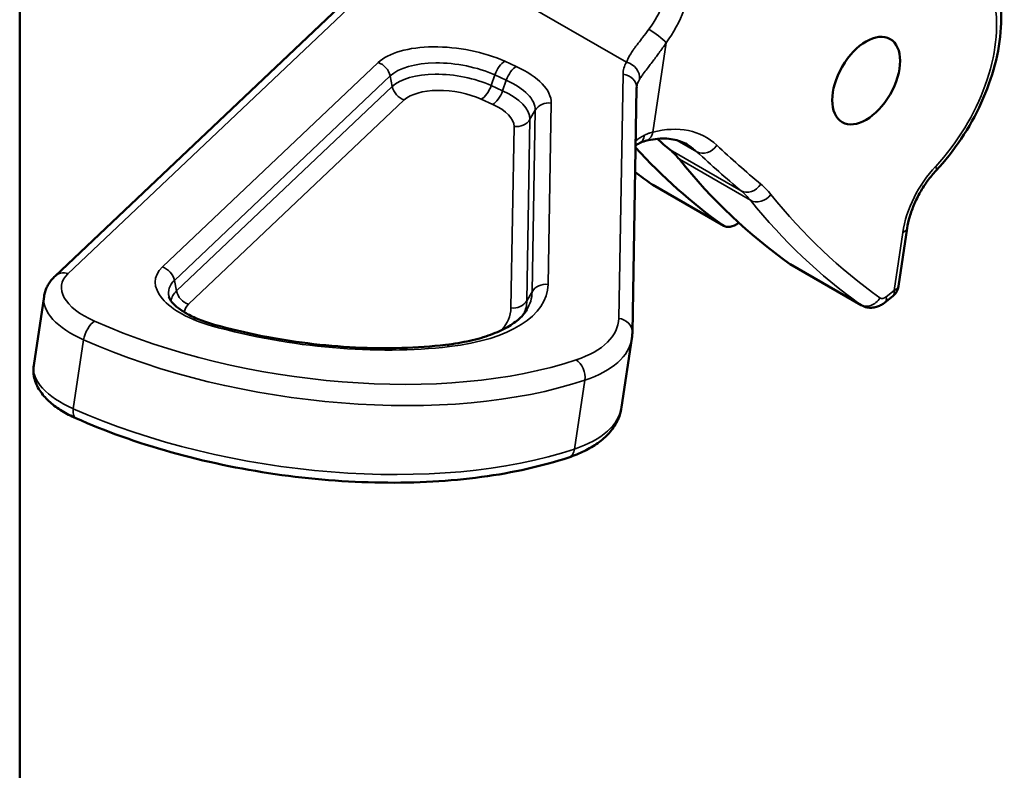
# Model space of a CAD drawing. Header units: millimetres. Extents: x 0 to 14369, y -869 to 2970.
# Tile 572 of 656: x 3892 to 3923, y 1322 to 1345. Entities that reach past the tile are written whole.
import ezdxf

# ---------------------------------------------------------------- set-up
doc = ezdxf.new("R2010")
doc.units = ezdxf.units.MM
doc.header["$LTSCALE"] = 10
doc.layers.add('Sichtbar (ISO)', color=7, linetype='Continuous', lineweight=50)
doc.layers.add('Sichtbar schmal (ISO)', color=7, linetype='Continuous', lineweight=35)

msp = doc.modelspace()

# ---------------------------------------------------------------- linework, layer by layer
at = {"layer": 'Sichtbar (ISO)'}
for p, q in [((3891.842, 1349.564), (3891.842, 1211.913)), ((3903.245, 1347.053), (3892.971, 1337.316)), ((3911.366, 1335.519), (3911.502, 1343.307)), ((3912.014, 1340.225), (3914.276, 1338.918)), ((3920.123, 1338.838), (3919.846, 1336.989)), ((3916.398, 1337.693), (3918.66, 1336.387)), ((3892.288, 1334.469), (3892.617, 1336.664)), ((3919.664, 1336.672), (3919.411, 1336.471)), ((3911.022, 1333.133), (3911.351, 1335.328))]:
    msp.add_line(p, q, dxfattribs=at)
msp.add_arc((3919.352, 1337.063), 0.5, 308.5472, 351.4809, dxfattribs=at)
msp.add_ellipse((3918.816, 1343.548), major_axis=(0.765, 1.325), ratio=0.57735, dxfattribs=at)
for centre, major_axis, start_param, end_param in [((3967.353, 1424.593), (-50, -86.603), 6.172981, 6.182252), ((3940.595, 1381.372), (-25, -43.301), 6.100484, 6.228031), ((3909.282, 1336.345), (3, 5.196), 6.063247, 6.182252), ((3942.716, 1380.147), (-25, -43.301), 6.063247, 6.228031), ((3914.676, 1339.611), (-0.4, -0.693), 6.228031, 7.218399), ((3916.798, 1338.386), (-0.4, -0.693), 6.228031, 6.283185)]:
    msp.add_ellipse(centre, major_axis=major_axis, ratio=0.57735, start_param=start_param, end_param=end_param, dxfattribs=at)
for points, knots in [([(3921.042, 1340.676), (3921.331, 1340.984), (3921.602, 1341.326), (3922.087, 1342.055), (3922.303, 1342.442), (3922.665, 1343.237), (3922.811, 1343.643), (3923.024, 1344.451), (3923.09, 1344.851), (3923.135, 1345.622), (3923.114, 1345.992), (3923.044, 1346.336)], [3.737293, 3.737293, 3.737293, 3.737293, 4.012711, 4.012711, 4.288128, 4.288128, 4.563546, 4.563546, 4.838964, 4.838964, 5.114381, 5.114381, 5.114381, 5.114381]), ([(3911.502, 1343.307), (3911.502, 1343.309), (3911.502, 1343.311), (3911.502, 1343.316), (3911.502, 1343.318), (3911.503, 1343.322), (3911.503, 1343.324), (3911.503, 1343.329), (3911.503, 1343.331), (3911.504, 1343.335), (3911.504, 1343.337), (3911.504, 1343.339)], [5.86376614, 5.86376614, 5.86376614, 5.86376614, 5.87589713, 5.87589713, 5.88802813, 5.88802813, 5.90015912, 5.90015912, 5.91229012, 5.91229012, 5.92442111, 5.92442111, 5.92442111, 5.92442111]), ([(3911.788, 1341.625), (3911.896, 1341.653), (3912.001, 1341.672), (3912.203, 1341.697), (3912.301, 1341.702), (3912.486, 1341.698), (3912.575, 1341.689), (3912.743, 1341.659), (3912.822, 1341.637), (3912.974, 1341.582), (3913.046, 1341.549), (3913.114, 1341.51)], [0.0777521, 0.0777521, 0.0777521, 0.0777521, 0.1800986, 0.1800986, 0.2824452, 0.2824452, 0.3847917, 0.3847917, 0.4871382, 0.4871382, 0.5894848, 0.5894848, 0.5894848, 0.5894848]), ([(3921.042, 1340.676), (3920.95, 1340.577), (3920.86, 1340.469), (3920.691, 1340.239), (3920.612, 1340.117), (3920.468, 1339.865), (3920.403, 1339.735), (3920.292, 1339.474), (3920.244, 1339.342), (3920.169, 1339.084), (3920.141, 1338.958), (3920.123, 1338.838)], [0.5957004, 0.5957004, 0.5957004, 0.5957004, 0.7924773, 0.7924773, 0.9892542, 0.9892542, 1.1860312, 1.1860312, 1.3828081, 1.3828081, 1.579585, 1.579585, 1.579585, 1.579585]), ([(3912.014, 1340.225), (3912.01, 1340.227), (3912.007, 1340.228), (3912, 1340.232), (3911.997, 1340.234), (3911.991, 1340.238), (3911.987, 1340.241), (3911.981, 1340.245), (3911.978, 1340.247), (3911.972, 1340.251), (3911.968, 1340.253), (3911.965, 1340.256)], [3.73107742, 3.73107742, 3.73107742, 3.73107742, 3.74210834, 3.74210834, 3.75313927, 3.75313927, 3.76417019, 3.76417019, 3.77520111, 3.77520111, 3.78623203, 3.78623203, 3.78623203, 3.78623203]), ([(3892.971, 1337.316), (3892.935, 1337.282), (3892.901, 1337.246), (3892.837, 1337.171), (3892.807, 1337.131), (3892.753, 1337.047), (3892.728, 1337.003), (3892.684, 1336.911), (3892.666, 1336.863), (3892.636, 1336.765), (3892.624, 1336.715), (3892.617, 1336.664)], [0.0136287, 0.0136287, 0.0136287, 0.0136287, 0.0826558, 0.0826558, 0.1516829, 0.1516829, 0.22071, 0.22071, 0.2897371, 0.2897371, 0.3587642, 0.3587642, 0.3587642, 0.3587642]), ([(3896.599, 1336.655), (3896.606, 1336.628), (3896.623, 1336.585), (3896.701, 1336.475), (3896.761, 1336.409), (3896.924, 1336.27), (3897.027, 1336.198), (3897.269, 1336.058), (3897.408, 1335.991), (3897.711, 1335.867), (3897.876, 1335.811), (3898.049, 1335.763)], [0.548388, 0.548388, 0.548388, 0.548388, 0.772507, 0.772507, 0.996626, 0.996626, 1.220744, 1.220744, 1.444863, 1.444863, 1.668981, 1.668981, 1.668981, 1.668981]), ([(3919.411, 1336.471), (3919.379, 1336.445), (3919.345, 1336.421), (3919.268, 1336.378), (3919.226, 1336.358), (3919.133, 1336.326), (3919.082, 1336.314), (3918.969, 1336.304), (3918.908, 1336.305), (3918.783, 1336.33), (3918.719, 1336.353), (3918.66, 1336.387)], [2.7578862, 2.7578862, 2.7578862, 2.7578862, 2.9525245, 2.9525245, 3.1471627, 3.1471627, 3.3418009, 3.3418009, 3.5364392, 3.5364392, 3.7310774, 3.7310774, 3.7310774, 3.7310774]), ([(3905.415, 1335.124), (3905.687, 1335.155), (3905.945, 1335.198), (3906.426, 1335.306), (3906.648, 1335.371), (3907.05, 1335.518), (3907.229, 1335.6), (3907.536, 1335.775), (3907.664, 1335.867), (3907.869, 1336.053), (3907.945, 1336.145), (3907.999, 1336.235)], [2.4598198, 2.4598198, 2.4598198, 2.4598198, 2.6300023, 2.6300023, 2.8001849, 2.8001849, 2.9703675, 2.9703675, 3.14055, 3.14055, 3.3107326, 3.3107326, 3.3107326, 3.3107326]), ([(3898.049, 1335.763), (3898.527, 1335.63), (3899.019, 1335.514), (3900.016, 1335.316), (3900.522, 1335.235), (3901.534, 1335.109), (3902.041, 1335.065), (3903.042, 1335.016), (3903.536, 1335.011), (3904.498, 1335.039), (3904.966, 1335.072), (3905.415, 1335.124)], [1.6689811, 1.6689811, 1.6689811, 1.6689811, 1.8271488, 1.8271488, 1.9853166, 1.9853166, 2.1434843, 2.1434843, 2.3016521, 2.3016521, 2.4598198, 2.4598198, 2.4598198, 2.4598198]), ([(3911.351, 1335.328), (3911.352, 1335.341), (3911.354, 1335.353), (3911.357, 1335.379), (3911.359, 1335.391), (3911.361, 1335.417), (3911.362, 1335.43), (3911.364, 1335.455), (3911.365, 1335.468), (3911.366, 1335.493), (3911.366, 1335.506), (3911.366, 1335.519)], [3.50035685, 3.50035685, 3.50035685, 3.50035685, 3.51248784, 3.51248784, 3.52461883, 3.52461883, 3.53674983, 3.53674983, 3.54888082, 3.54888082, 3.56101181, 3.56101181, 3.56101181, 3.56101181]), ([(3892.288, 1334.469), (3892.265, 1334.317), (3892.278, 1334.161), (3892.36, 1333.874), (3892.427, 1333.742), (3892.595, 1333.502), (3892.696, 1333.393), (3892.923, 1333.192), (3893.05, 1333.101), (3893.325, 1332.931), (3893.474, 1332.854), (3893.632, 1332.784)], [0.358764, 0.358764, 0.358764, 0.358764, 0.564656, 0.564656, 0.770547, 0.770547, 0.976439, 0.976439, 1.18233, 1.18233, 1.388222, 1.388222, 1.388222, 1.388222]), ([(3909.338, 1331.535), (3909.514, 1331.593), (3909.68, 1331.661), (3909.99, 1331.813), (3910.134, 1331.898), (3910.398, 1332.089), (3910.517, 1332.194), (3910.726, 1332.427), (3910.814, 1332.555), (3910.951, 1332.831), (3910.999, 1332.98), (3911.022, 1333.133)], [2.767398, 2.767398, 2.767398, 2.767398, 2.9139898, 2.9139898, 3.0605815, 3.0605815, 3.2071733, 3.2071733, 3.3537651, 3.3537651, 3.5003568, 3.5003568, 3.5003568, 3.5003568]), ([(3893.632, 1332.784), (3894.568, 1332.367), (3895.59, 1332.003), (3897.734, 1331.403), (3898.856, 1331.166), (3901.119, 1330.838), (3902.259, 1330.747), (3904.477, 1330.715), (3905.553, 1330.775), (3907.567, 1331.045), (3908.503, 1331.255), (3909.338, 1331.535)], [1.388222, 1.388222, 1.388222, 1.388222, 1.664057, 1.664057, 1.939892, 1.939892, 2.215727, 2.215727, 2.491563, 2.491563, 2.767398, 2.767398, 2.767398, 2.767398])]:
    msp.add_open_spline(points, degree=3, knots=knots, dxfattribs=at)
for points in [[(3911.47, 1341.485), (3911.506, 1341.507), (3911.545, 1341.529), (3911.588, 1341.551)], [(3911.788, 1341.625), (3911.714, 1341.606), (3911.647, 1341.581), (3911.588, 1341.551)], [(3911.455, 1340.633), (3911.623, 1340.504), (3911.793, 1340.378), (3911.965, 1340.256)]]:
    msp.add_open_spline(points, degree=3, dxfattribs=at)
at = {"layer": 'Sichtbar schmal (ISO)'}
for p, q in [((3904.627, 1347.912), (3911.176, 1344.131)), ((3893.38, 1337.392), (3903.654, 1347.129)), ((3912.018, 1341.906), (3912.445, 1344.754)), ((3903.263, 1344.122), (3896.388, 1337.605)), ((3907.665, 1343.996), (3907.301, 1344.162)), ((3896.771, 1337.179), (3903.647, 1343.695)), ((3903.647, 1343.695), (3903.715, 1343.358)), ((3906.868, 1343.389), (3906.985, 1343.728)), ((3906.985, 1343.728), (3907.349, 1343.562)), ((3911.068, 1343.755), (3910.932, 1335.967)), ((3903.715, 1343.358), (3896.839, 1336.842)), ((3907.232, 1343.224), (3906.868, 1343.389)), ((3907.349, 1343.562), (3907.232, 1343.224)), ((3906.552, 1342.956), (3906.916, 1342.79)), ((3897.222, 1336.415), (3904.098, 1342.931)), ((3908.68, 1337.049), (3908.781, 1342.834)), ((3908.003, 1336.531), (3908.103, 1342.316)), ((3908.103, 1342.316), (3908.272, 1342.601)), ((3908.272, 1342.601), (3908.171, 1336.816)), ((3907.594, 1342.083), (3907.494, 1336.298)), ((3913.423, 1341.28), (3912.795, 1341.643)), ((3914.832, 1340.033), (3912.569, 1341.34)), ((3915.127, 1339.731), (3912.864, 1341.038)), ((3914.255, 1338.932), (3911.992, 1340.238)), ((3919.982, 1338.708), (3919.706, 1336.859)), ((3918.639, 1336.401), (3916.376, 1337.707)), ((3896.839, 1336.842), (3896.771, 1337.179)), ((3908.171, 1336.816), (3908.003, 1336.531)), ((3919.706, 1336.859), (3919.453, 1336.658)), ((3893.551, 1333.084), (3893.88, 1335.279)), ((3909.853, 1333.997), (3909.524, 1331.801))]:
    msp.add_line(p, q, dxfattribs=at)
for centre, major_axis, ratio, start_param, end_param in [((3911.104, 1346.081), (1, 1.732), 0.57735, 4.519834, 4.999029), ((3911.457, 1345.877), (1.25, 2.165), 0.57735, 4.519834, 4.999029), ((3919.793, 1343.483), (-2.25, -3.897), 0.57735, 1.185185, 2.562273), ((3912.092, 1344.958), (0.402, -0.297), 0.156251, 0.624301, 2.195097), ((3905.727, 1343.326), (-2.684, 0.402), 0.459864, 4.156241, 5.93805), ((3903.198, 1343.682), (-0.344, 0.363), 0.835624, 4.069348, 5.291079), ((3905.683, 1343.037), (-2.219, 0.332), 0.459864, 4.156241, 5.93805), ((3907.235, 1343.723), (-0.207, -0.455), 0.468786, 3.689163, 4.910893), ((3907.599, 1343.557), (0.207, 0.455), 0.468786, 0.54757, 1.7693), ((3906.09, 1343.16), (2.684, -0.402), 0.459864, 0.060655, 1.014648), ((3914.537, 1343.334), (-3.461, 0.518), 0.459864, 6.101654, 6.34384), ((3911.11, 1343.692), (0.432, -0.252), 0.873398, 0.335438, 1.906234), ((3905.638, 1342.736), (-2.096, 0.314), 0.459864, 4.156241, 5.93805), ((3911.002, 1343.316), (0.5, -0.009), 0.886356, 0, 1.454275), ((3914.471, 1342.895), (-2.967, 0.444), 0.459864, 6.101654, 6.283185), ((3904.163, 1343.37), (-0.344, 0.363), 0.835624, 0.927755, 2.149486), ((3906.618, 1343.395), (-0.207, -0.455), 0.468786, 0.54757, 1.7693), ((3906.047, 1342.871), (2.219, -0.332), 0.459864, 0.060655, 1.014648), ((3905.595, 1342.447), (-1.632, 0.244), 0.459864, 4.156241, 5.93805), ((3906.982, 1343.229), (0.207, 0.455), 0.468786, 3.689163, 4.910893), ((3906.002, 1342.571), (2.096, -0.314), 0.459864, 0.060655, 1.014648), ((3905.959, 1342.282), (1.632, -0.244), 0.459864, 0.060655, 1.014648), ((3908.715, 1342.394), (-0.5, 0.009), 0.886356, 4.595867, 5.817598), ((3907.66, 1342.522), (-0.5, 0.009), 0.886356, 1.454275, 2.676005), ((3910.967, 1336.975), (2.75, 4.763), 0.57735, 6.150112, 6.794918), ((3914.142, 1340.699), (-2.967, 0.444), 0.459864, 5.711612, 5.895849), ((3911.36, 1341.996), (0.227, -0.445), 0.746844, 6.283185, 7.090377), ((3911.665, 1342.11), (0.123, -0.485), 0.711901, 0, 0.9651), ((3910.614, 1337.179), (2.5, 4.33), 0.57735, 6.150112, 6.283185), ((3913.704, 1341.69), (-0.341, -0.365), 0.809278, 0.185482, 1.756278), ((3969.969, 1423.082), (-49.75, -86.17), 0.57735, 6.150112, 6.182252), ((3969.615, 1423.287), (-50, -86.603), 0.57735, 6.150112, 6.182252), ((3921.719, 1339.331), (-1.25, -2.165), 0.57735, 4.326778, 5.310662), ((3920.678, 1341.018), (0.365, -0.342), 0.307105, 0, 0.651861), ((3938.332, 1382.678), (-25, -43.301), 0.57735, 6.204976, 6.228031), ((3912.255, 1340.663), (-0.29, -0.407), 0.815255, 0, 0.077803), ((3912.414, 1340.917), (-0.4, -0.693), 0.57735, 6.228031, 6.283185), ((3915.106, 1340.45), (-0.321, -0.383), 0.812341, 0.141546, 1.712342), ((3911.898, 1334.834), (3.25, 5.629), 0.57735, 6.063247, 6.182252), ((3911.545, 1335.038), (3, 5.196), 0.57735, 6.063247, 6.182252), ((3915.426, 1340.122), (-0.389, -0.314), 0.796828, 0.299271, 1.870067), ((3945.333, 1378.636), (-24.75, -42.868), 0.57735, 6.063247, 6.228031), ((3944.979, 1378.841), (-25, -43.301), 0.57735, 6.063247, 6.228031), ((3919.629, 1338.912), (0.494, -0.074), 0.459864, 5.575368, 6.283185), ((3898.851, 1336.81), (-2.684, 0.402), 0.459864, 5.93805, 7.593402), ((3896.322, 1337.166), (0.344, -0.363), 0.835624, 0.927755, 2.149486), ((3895.649, 1336.659), (-2.472, 0.37), 0.459864, 5.93805, 7.312643), ((3893.315, 1336.953), (-0.344, 0.363), 0.835624, 5.291079, 6.283185), ((3898.808, 1336.521), (-2.219, 0.332), 0.459864, 5.93805, 6.47281), ((3903.016, 1337.736), (5.651, -0.846), 0.459864, 5.242648, 6.34384), ((3908.615, 1336.609), (0.5, -0.009), 0.886356, 1.454275, 2.676005), ((3919.352, 1337.063), (0.494, -0.074), 0.459864, 5.575368, 6.283185), ((3895.584, 1336.22), (-2.967, 0.444), 0.459864, 0, 1.029458), ((3898.763, 1336.22), (-2.096, 0.314), 0.459864, 5.93805, 6.291975), ((3897.288, 1336.854), (0.344, -0.363), 0.835624, 4.069348, 5.291079), ((3902.973, 1337.447), (5.186, -0.777), 0.459864, 6.093561, 6.34384), ((3919.352, 1337.063), (0.312, -0.391), 0.459413, 0, 0.707593), ((3898.72, 1335.931), (-1.632, 0.244), 0.459864, 5.93805, 6.297796), ((3907.56, 1336.738), (0.5, -0.009), 0.886356, 4.595867, 5.817598), ((3902.928, 1337.147), (5.063, -0.758), 0.459864, 6.161476, 6.34384), ((3918.902, 1336.825), (-0.29, -0.407), 0.815255, 0.077803, 1.6486), ((3919.06, 1337.08), (-0.4, -0.693), 0.57735, 6.228031, 6.283185), ((3919.414, 1336.876), (-0.15, -0.26), 0.57735, 6.228031, 7.256377), ((3919.1, 1336.862), (0.312, -0.391), 0.459413, 0, 0.707593), ((3902.885, 1336.858), (4.599, -0.689), 0.459864, 5.992595, 6.34384), ((3894.164, 1335.436), (0.203, 0.457), 0.457566, 0.543554, 2.11435), ((3901.161, 1339.7), (-12.069, 1.808), 0.459864, 1.029458, 2.408634), ((3897.915, 1335.281), (0.134, 0.482), 0.228782, 0, 0.492004), ((3901.161, 1339.7), (9.808, -1.469), 0.459864, 4.45181, 5.242648), ((3906.471, 1336.508), (4.45, -0.667), 0.459864, 5.550226, 6.34384), ((3910.866, 1335.527), (0.5, -0.009), 0.886356, 0, 1.454275), ((3901.095, 1339.261), (-12.563, 1.882), 0.459864, 1.029458, 2.408634), ((3905.473, 1334.627), (-0.057, 0.497), 0.449107, 5.742539, 6.283185), ((3906.406, 1336.069), (4.945, -0.741), 0.459864, 5.550226, 6.283185), ((3895.255, 1334.024), (-2.967, 0.444), 0.459864, 0, 1.029458), ((3909.508, 1334.204), (0.159, -0.474), 0.659952, 0.912102, 2.482898), ((3893.835, 1333.241), (-0.203, -0.457), 0.457566, 5.255943, 6.283185), ((3900.766, 1337.065), (12.563, -1.882), 0.459864, 4.17105, 5.550226), ((3906.077, 1333.873), (4.945, -0.741), 0.459864, 5.550226, 6.283185), ((3909.179, 1332.009), (0.159, -0.474), 0.659952, 0, 0.912102)]:
    msp.add_ellipse(centre, major_axis=major_axis, ratio=ratio, start_param=start_param, end_param=end_param, dxfattribs=at)
for points, knots in [([(3911.894, 1345.183), (3911.825, 1345.092), (3911.758, 1345.005), (3911.692, 1344.918), (3911.681, 1344.904), (3911.67, 1344.89), (3911.66, 1344.876), (3911.612, 1344.813), (3911.563, 1344.751), (3911.519, 1344.693), (3911.492, 1344.658), (3911.466, 1344.624), (3911.442, 1344.593), (3911.42, 1344.563), (3911.399, 1344.536), (3911.381, 1344.509), (3911.348, 1344.461), (3911.319, 1344.416), (3911.291, 1344.367), (3911.289, 1344.363), (3911.287, 1344.36), (3911.285, 1344.356), (3911.262, 1344.315), (3911.24, 1344.273), (3911.22, 1344.231), (3911.204, 1344.197), (3911.189, 1344.164), (3911.176, 1344.131)], [0.0000001, 0.0000001, 0.0000001, 0.0000001, 0.2153092, 0.2153092, 0.2153092, 0.25, 0.25, 0.25, 0.4048988, 0.4048988, 0.4048988, 0.5, 0.5, 0.5, 0.5909791, 0.5909791, 0.5909791, 0.75, 0.75, 0.75, 0.7625852, 0.7625852, 0.7625852, 0.8935192, 0.8935192, 0.8935192, 1, 1, 1, 1]), ([(3912.445, 1344.754), (3912.364, 1344.638), (3912.288, 1344.532), (3912.221, 1344.438), (3912.191, 1344.396), (3912.162, 1344.356), (3912.136, 1344.32), (3912.096, 1344.266), (3912.06, 1344.218), (3912.026, 1344.174), (3911.985, 1344.121), (3911.947, 1344.073), (3911.91, 1344.025), (3911.895, 1344.007), (3911.88, 1343.988), (3911.866, 1343.969), (3911.822, 1343.912), (3911.78, 1343.856), (3911.743, 1343.805), (3911.736, 1343.795), (3911.729, 1343.785), (3911.722, 1343.776), (3911.697, 1343.74), (3911.674, 1343.707), (3911.653, 1343.676), (3911.629, 1343.641), (3911.608, 1343.608), (3911.59, 1343.578)], [0, 0, 0, 0, 0.172857, 0.172857, 0.172857, 0.25, 0.25, 0.25, 0.363418, 0.363418, 0.363418, 0.5, 0.5, 0.5, 0.55417, 0.55417, 0.55417, 0.718781, 0.718781, 0.718781, 0.75, 0.75, 0.75, 0.866997, 0.866997, 0.866997, 1, 1, 1, 1]), ([(3912.018, 1341.906), (3911.989, 1341.899), (3911.959, 1341.891), (3911.931, 1341.882), (3911.901, 1341.872), (3911.872, 1341.862), (3911.844, 1341.85), (3911.814, 1341.838), (3911.786, 1341.825), (3911.758, 1341.811)], [0, 0, 0, 0, 0.321962, 0.321962, 0.321962, 0.655055, 0.655055, 0.655055, 1, 1, 1, 1])]:
    msp.add_open_spline(points, degree=3, knots=knots, dxfattribs=at)

doc.saveas('drawing.dxf')
